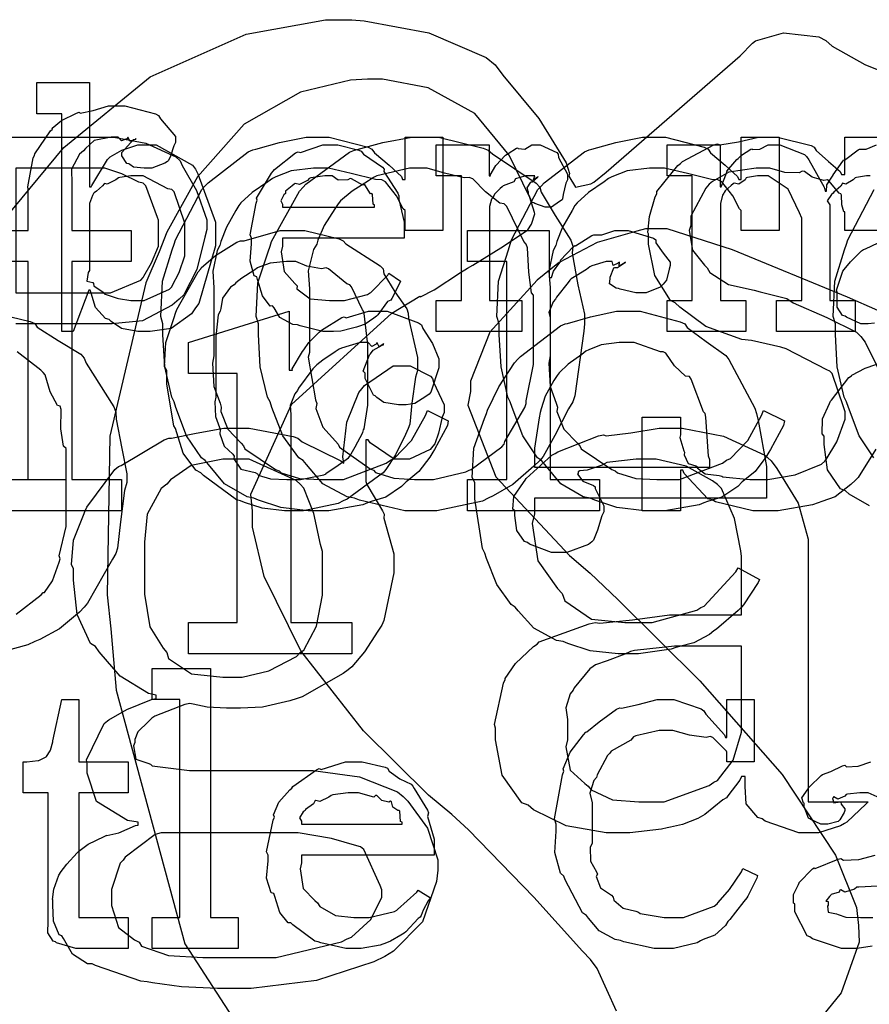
# Model space of a CAD drawing. Extents: x 0 to 8.5, y 0 to 11.
# Tile 349 of 379: x 3.988 to 4.368, y 9.508 to 9.947. Entities that reach past the tile are written whole.
import ezdxf

# ---------------------------------------------------------------- set-up
doc = ezdxf.new("R2010")
doc.units = 0
doc.layers.get('0').update_dxf_attribs({"linetype": 'CONTINUOUS'})

msp = doc.modelspace()

# ---------------------------------------------------------------- linework, layer by layer
at = {"color": 0}
for points in [[(3.98172, 9.85846), (4.00814, 9.89051), (4.04665, 9.92199), (4.08963, 9.94108), (4.12494, 9.94749), (4.13672, 9.94749), (4.14231, 9.947), (4.17106, 9.94168), (4.19672, 9.93067), (4.20074, 9.92731), (4.20415, 9.92279), (4.22017, 9.90343), (4.23242, 9.88362), (4.23394, 9.8789), (4.23356, 9.87765), (4.2366, 9.87272), (4.24349, 9.87424), (4.24479, 9.875), (4.25032, 9.87944), (4.31011, 9.93143), (4.31554, 9.93707), (4.317, 9.9381), (4.32949, 9.94157), (4.34521, 9.93978), (4.34831, 9.93815), (4.35118, 9.93565), (4.36578, 9.92757), (4.37978, 9.92188)], [(4.25483, 9.50515), (4.24621, 9.52419), (4.24328, 9.52821), (4.23964, 9.53201), (4.21799, 9.5561), (4.18881, 9.58615), (4.18143, 9.59289), (4.17096, 9.60157), (4.14187, 9.63021), (4.11399, 9.66596), (4.09754, 9.69906), (4.09233, 9.72103), (4.09244, 9.72831), (4.09158, 9.73579), (4.10981, 9.77587), (4.15462, 9.81651), (4.1671, 9.82422), (4.16732, 9.82389), (4.1735, 9.82699), (4.18522, 9.83475), (4.18837, 9.83658), (4.19075, 9.83794), (4.20329, 9.84565), (4.21386, 9.85275), (4.21528, 9.85374), (4.21528, 9.85374), (4.21696, 9.85622), (4.21843, 9.86083), (4.21832, 9.86154), (4.21615, 9.86817), (4.20703, 9.8871), (4.19157, 9.90571), (4.17074, 9.91715), (4.15039, 9.92101), (4.14367, 9.92101), (4.13612, 9.92057), (4.11376, 9.91515), (4.08865, 9.90082), (4.06782, 9.87733), (4.05419, 9.85265), (4.05078, 9.84397), (4.04482, 9.83003), (4.02869, 9.76172), (4.02756, 9.69097), (4.02908, 9.67578), (4.03147, 9.64833), (4.06218, 9.53521), (4.11703, 9.45057)], [(3.97483, 9.85346), (3.99219, 9.85346), (3.99219, 9.8719), (3.99214, 9.87294), (3.99451, 9.88579), (3.99501, 9.88687), (3.99522, 9.88758), (4.00217, 9.89785), (4.00304, 9.8986), (4.00293, 9.89914), (4.00711, 9.90256), (4.01378, 9.90576), (4.01497, 9.90619), (4.0154, 9.90576), (4.02121, 9.90696), (4.02806, 9.90901), (4.03039, 9.90901), (4.03537, 9.90901), (4.0491, 9.90543), (4.05035, 9.90468), (4.05138, 9.90321), (4.05794, 9.8954), (4.05794, 9.89274), (4.05724, 9.89128), (4.05572, 9.88661), (4.0549, 9.88471), (4.05447, 9.88428), (4.05328, 9.88351), (4.04747, 9.88124), (4.04557, 9.88124), (4.044, 9.88124), (4.03933, 9.88172), (4.03765, 9.88286), (4.03711, 9.88319), (4.03629, 9.88336), (4.03407, 9.88683), (4.03407, 9.88797), (4.03401, 9.88824), (4.03928, 9.89404), (4.04036, 9.89426), (4.04036, 9.89447), (4.03993, 9.89399), (4.03782, 9.89318), (4.03694, 9.89492), (4.03668, 9.89492), (4.03635, 9.89438), (4.03396, 9.89339), (4.03239, 9.89512), (4.0319, 9.89512), (4.02935, 9.89512), (4.02171, 9.89361), (4.01779, 9.89008), (4.01693, 9.88906), (4.01519, 9.88747), (4.01161, 9.88081), (4.01172, 9.87429), (4.01172, 9.87213), (4.01172, 9.85346), (4.03819, 9.85346), (4.03819, 9.83957), (4.01172, 9.83957), (4.01172, 9.74235), (4.03386, 9.74235), (4.03386, 9.72846), (3.97483, 9.72846)], [(3.94879, 9.89512), (4.02582, 9.89512), (4.03054, 9.89512), (4.04471, 9.89247), (4.05811, 9.88629), (4.06011, 9.8845), (4.06099, 9.88249), (4.06739, 9.87125), (4.07206, 9.85824), (4.07206, 9.85389), (4.07107, 9.85053), (4.06749, 9.8361), (4.06174, 9.82471), (4.05968, 9.82286), (4.05658, 9.8201), (4.04335, 9.81321), (4.02968, 9.81179), (4.02518, 9.81179), (3.98676, 9.81179)], [(4.37071, 9.75597), (4.36274, 9.74322), (4.3616, 9.74214), (4.35954, 9.74007), (4.35249, 9.73465), (4.34651, 9.73258), (4.34489, 9.73193), (4.34244, 9.73107), (4.32699, 9.72846), (4.32189, 9.72846), (4.32189, 9.72846), (4.31581, 9.72846), (4.2991, 9.73247), (4.29758, 9.73324), (4.29568, 9.73367), (4.28515, 9.74511), (4.28456, 9.74647), (4.28347, 9.74647), (4.28347, 9.72846), (4.26633, 9.72846), (4.26633, 9.77012), (4.28347, 9.77012), (4.28347, 9.76232), (4.28315, 9.76113), (4.28489, 9.75515), (4.28521, 9.7545), (4.2851, 9.75331), (4.28683, 9.74951), (4.29036, 9.74849), (4.29107, 9.74799), (4.2909, 9.7475), (4.29443, 9.74496), (4.30078, 9.74414), (4.30192, 9.74388), (4.30236, 9.74349), (4.3144, 9.74235), (4.31842, 9.74235), (4.32243, 9.74235), (4.33464, 9.74442), (4.3464, 9.74924), (4.34793, 9.7506), (4.34842, 9.75131), (4.35319, 9.75917), (4.35704, 9.76921), (4.35704, 9.77251), (4.35639, 9.77431), (4.35124, 9.78965), (4.3501, 9.79075), (4.34885, 9.79135), (4.33068, 9.80072), (4.32818, 9.80137), (4.31515, 9.80442), (4.31087, 9.80485), (4.29471, 9.8106), (4.2831, 9.81928), (4.28108, 9.82112), (4.27897, 9.82226), (4.27197, 9.83333), (4.26915, 9.84733), (4.26915, 9.85194), (4.26888, 9.85254), (4.26964, 9.85975), (4.27219, 9.86843), (4.27285, 9.86974), (4.27289, 9.87088), (4.28233, 9.88249), (4.28347, 9.8834), (4.28435, 9.88417), (4.29833, 9.8916), (4.29997, 9.89208), (4.30106, 9.89171), (4.30931, 9.89301), (4.31825, 9.89512), (4.32124, 9.89512), (4.32671, 9.89512), (4.34174, 9.89133), (4.34315, 9.89057), (4.34397, 9.88911), (4.34956, 9.88422), (4.35471, 9.87972), (4.35531, 9.87842), (4.35682, 9.87842), (4.35682, 9.89512), (4.37375, 9.89512)], [(4.36817, 9.87776), (4.36649, 9.87776), (4.36199, 9.87706), (4.36143, 9.8769), (4.36057, 9.87608), (4.35726, 9.87418), (4.35585, 9.87451), (4.35558, 9.87429), (4.35499, 9.87321), (4.35189, 9.87061), (4.35167, 9.87017), (4.35081, 9.86957), (4.34896, 9.86675), (4.35015, 9.86496), (4.35015, 9.86431), (4.35015, 9.82221), (4.36143, 9.82221), (4.36143, 9.80832), (4.32628, 9.80832), (4.32628, 9.82221), (4.33757, 9.82221), (4.33757, 9.85889), (4.33653, 9.86133), (4.33149, 9.87196), (4.32254, 9.87776), (4.31956, 9.87776), (4.31787, 9.87776), (4.31337, 9.87706), (4.31282, 9.8769), (4.31233, 9.87608), (4.30957, 9.87418), (4.3074, 9.87463), (4.30697, 9.87429), (4.3061, 9.87354), (4.30344, 9.87121), (4.30296, 9.87044), (4.30285, 9.87017), (4.30214, 9.86925), (4.30132, 9.86556), (4.30132, 9.86431), (4.30132, 9.82221), (4.31261, 9.82221), (4.31261, 9.80832), (4.27746, 9.80832), (4.27746, 9.82221), (4.27746, 9.82221), (4.28874, 9.82221), (4.28874, 9.87776), (4.27746, 9.87776), (4.27746, 9.89165), (4.30111, 9.89165), (4.30111, 9.87299), (4.30154, 9.87299), (4.30154, 9.87299), (4.30404, 9.87896), (4.30436, 9.8795), (4.3041, 9.87993), (4.30865, 9.88514), (4.30914, 9.88558), (4.30914, 9.88558), (4.31065, 9.8871), (4.31483, 9.88971), (4.31543, 9.88992), (4.31554, 9.8896), (4.31885, 9.88971), (4.3226, 9.89165), (4.32389, 9.89165), (4.32785, 9.89165), (4.33876, 9.88732), (4.33974, 9.88644), (4.34071, 9.88493), (4.3476, 9.87278), (4.34799, 9.87104), (4.34864, 9.87104), (4.34864, 9.87104), (4.34874, 9.87381), (4.35135, 9.87765), (4.35167, 9.87819), (4.35157, 9.87831), (4.35596, 9.88444), (4.35644, 9.88493), (4.35667, 9.88488), (4.36274, 9.88943), (4.36339, 9.88971), (4.36339, 9.88971), (4.36632, 9.88971), (4.37093, 9.89165)], [(4.37375, 9.85346), (4.35682, 9.85346), (4.35682, 9.86171), (4.35639, 9.86176), (4.35542, 9.86496), (4.35536, 9.86919), (4.35508, 9.86974), (4.35433, 9.87017), (4.34972, 9.8756), (4.34901, 9.87603), (4.34739, 9.87582), (4.34229, 9.87722), (4.33886, 9.87972), (4.33772, 9.87993), (4.33643, 9.87913), (4.32997, 9.87935), (4.3234, 9.88124), (4.32124, 9.88124), (4.31717, 9.88124), (4.30501, 9.87944), (4.29769, 9.87528), (4.29628, 9.87408), (4.29471, 9.8724), (4.28803, 9.85986), (4.28803, 9.85562), (4.28733, 9.85346), (4.28885, 9.84467), (4.29417, 9.83794), (4.29542, 9.83675), (4.29656, 9.83475), (4.3049, 9.82938), (4.31635, 9.82676), (4.31907, 9.82611), (4.331, 9.82308), (4.33376, 9.82124), (4.34879, 9.81461), (4.36203, 9.80806), (4.36399, 9.80615), (4.36589, 9.80365), (4.37571, 9.78375)], [(4.36974, 9.75196), (4.36317, 9.76178), (4.3584, 9.77453), (4.35758, 9.77707), (4.3565, 9.77914), (4.35346, 9.79269), (4.3526, 9.80701), (4.3526, 9.81179), (4.35161, 9.81515), (4.35232, 9.83078), (4.35672, 9.84483), (4.35758, 9.84739), (4.35818, 9.84933), (4.36996, 9.87169)], [(4.37153, 9.81771), (4.35807, 9.82368), (4.30664, 9.84489), (4.2775, 9.85417), (4.26779, 9.85417), (4.26389, 9.85319), (4.24621, 9.84804), (4.22922, 9.83919), (4.22569, 9.83637), (4.2194, 9.83128), (4.19829, 9.80806), (4.18972, 9.78618), (4.18967, 9.78168), (4.18858, 9.7755), (4.20107, 9.7436), (4.23394, 9.70844), (4.24306, 9.70053), (4.25553, 9.68881), (4.29204, 9.6525), (4.32883, 9.61083), (4.35271, 9.57482), (4.36199, 9.55143), (4.36285, 9.5434), (4.36322, 9.53603), (4.35514, 9.5134), (4.32883, 9.48096)], [(4.37011, 9.81218), (4.36719, 9.81179), (4.36626, 9.81179), (4.36393, 9.81179), (4.35753, 9.81472), (4.35693, 9.81526), (4.35585, 9.81554), (4.3534, 9.81922), (4.35346, 9.82428), (4.35346, 9.8259), (4.35314, 9.82676), (4.35596, 9.83529), (4.3565, 9.8361), (4.3565, 9.8361), (4.35932, 9.83951), (4.36421, 9.84435), (4.36518, 9.845), (4.366, 9.84521), (4.37765, 9.85075)], [(3.97483, 9.74235), (3.99219, 9.74235), (3.99219, 9.83957), (3.97483, 9.83957)], [(3.98019, 9.81603), (3.99311, 9.81287), (3.99528, 9.81196), (3.99631, 9.81039), (4.00558, 9.80436), (4.01568, 9.79824), (4.01719, 9.79656), (4.01807, 9.79432), (4.03043, 9.77485), (4.03131, 9.77246), (4.03147, 9.76926), (4.03407, 9.75624), (4.03629, 9.74485), (4.03629, 9.741), (4.03521, 9.73753), (4.03342, 9.72342), (4.03212, 9.71169), (4.03131, 9.70931), (4.02983, 9.70676), (4.01872, 9.68713), (4.01719, 9.68544), (4.01508, 9.68321), (4.00629, 9.67572), (3.99744, 9.67096), (3.99528, 9.67003), (3.99203, 9.66868), (3.98014, 9.66531)], [(3.98693, 9.68229), (3.9981, 9.69092), (3.99897, 9.69194), (3.99957, 9.69189), (4.00304, 9.69715), (4.00613, 9.70551), (4.00657, 9.70692), (4.00608, 9.70833), (4.00917, 9.72146), (4.00917, 9.72581), (4.00917, 9.75618), (4.00803, 9.75722), (4.00683, 9.76497), (4.007, 9.77365), (4.00657, 9.77507), (4.00526, 9.77544), (4.00211, 9.78153), (3.99983, 9.78901), (3.99897, 9.79004), (3.99789, 9.79107), (3.98725, 9.79926)], [(4.36789, 9.73068), (4.35878, 9.73589), (4.35715, 9.73736), (4.35493, 9.73813), (4.34901, 9.74675), (4.3476, 9.75797), (4.3476, 9.76167), (4.34663, 9.76269), (4.34679, 9.76938), (4.34993, 9.77621), (4.35042, 9.77729), (4.35086, 9.77783), (4.35867, 9.78782), (4.35975, 9.78857), (4.35997, 9.78896), (4.36594, 9.79204), (4.37494, 9.79514)], [(3.98676, 9.74235), (4.00911, 9.74235), (4.00911, 9.72846), (3.94879, 9.72846)], [(4.37261, 9.60026), (4.36724, 9.60254), (4.3655, 9.60254), (4.3635, 9.60254), (4.35807, 9.602), (4.35747, 9.60189), (4.35682, 9.60113), (4.35368, 9.59972), (4.35194, 9.60075), (4.35161, 9.60058), (4.35161, 9.60037), (4.35135, 9.60004), (4.35189, 9.5981), (4.35476, 9.59864), (4.35508, 9.59842), (4.35525, 9.5975), (4.35682, 9.59543), (4.35682, 9.59472), (4.35656, 9.59375), (4.35465, 9.5905), (4.35422, 9.59017), (4.35379, 9.58979), (4.34924, 9.58865), (4.34771, 9.58865), (4.34608, 9.58865), (4.34164, 9.59065), (4.34119, 9.59104), (4.34065, 9.59125), (4.3386, 9.59631), (4.3386, 9.59799), (4.33843, 9.59799), (4.33757, 9.60042), (4.34039, 9.60439), (4.34076, 9.60493), (4.34104, 9.60531), (4.34619, 9.61035), (4.34685, 9.61079), (4.34685, 9.61074), (4.35053, 9.61208), (4.35585, 9.61469), (4.35682, 9.6149), (4.35753, 9.61415), (4.36274, 9.61453), (4.36838, 9.61643)], [(4.36897, 9.53424), (4.36231, 9.5331), (4.36008, 9.5331), (4.36008, 9.5331), (4.35536, 9.5331), (4.34233, 9.53743), (4.34119, 9.53831), (4.33996, 9.53879), (4.33447, 9.54953), (4.33447, 9.55306), (4.33393, 9.55333), (4.33388, 9.55724), (4.3361, 9.56174), (4.33643, 9.56239), (4.33632, 9.5625), (4.34239, 9.56868), (4.34315, 9.56912), (4.34364, 9.5689), (4.35385, 9.57303), (4.35508, 9.57324), (4.35622, 9.57249), (4.36307, 9.57286), (4.37039, 9.57476)], [(4.37136, 9.56088), (4.36307, 9.56054), (4.36225, 9.56044), (4.36117, 9.55957), (4.35688, 9.55821), (4.35508, 9.55931), (4.35465, 9.55914), (4.35428, 9.55832), (4.35075, 9.55718), (4.35053, 9.55697), (4.34993, 9.55638), (4.34836, 9.55431), (4.34944, 9.55404), (4.34944, 9.55393), (4.34944, 9.5524), (4.34907, 9.55197), (4.34933, 9.54937), (4.35303, 9.54856), (4.35379, 9.54829), (4.35379, 9.54829), (4.35726, 9.54715), (4.36376, 9.54699), (4.36594, 9.54699), (4.36594, 9.54699), (4.36936, 9.54699)]]:
    msp.add_lwpolyline(points, dxfattribs=at)
for points in [[(4.04357, 9.80832), (4.04113, 9.80832), (4.03386, 9.80968), (4.02935, 9.81287), (4.02838, 9.81375), (4.02669, 9.81424), (4.02225, 9.81907), (4.02035, 9.82553), (4.01992, 9.82676), (4.01926, 9.82676), (4.01232, 9.80832), (4.00732, 9.80832), (4.00732, 9.90554), (3.99604, 9.90554), (3.99604, 9.91943), (4.01969, 9.91943), (4.01969, 9.87299), (4.02035, 9.87299), (4.02072, 9.87354), (4.02761, 9.88514), (4.0286, 9.88601), (4.02881, 9.88629), (4.03401, 9.88921), (4.04118, 9.89165), (4.04357, 9.89165), (4.04943, 9.89165), (4.06554, 9.88265), (4.067, 9.88081), (4.06803, 9.87879), (4.0759, 9.85721), (4.0759, 9.84999), (4.07585, 9.84662), (4.06847, 9.82081), (4.067, 9.81896), (4.06511, 9.81629), (4.0561, 9.80968), (4.04665, 9.80832), (4.04357, 9.80832)], [(4.12142, 9.72846), (4.11729, 9.72846), (4.10504, 9.72988), (4.09511, 9.73318), (4.09299, 9.7341), (4.09, 9.73465), (4.07992, 9.7405), (4.07281, 9.74903), (4.07129, 9.75082), (4.06956, 9.75196), (4.06299, 9.76178), (4.05821, 9.77453), (4.0574, 9.77707), (4.05632, 9.77914), (4.05328, 9.79269), (4.0524, 9.80701), (4.0524, 9.81179), (4.05143, 9.81515), (4.05214, 9.83078), (4.05653, 9.84483), (4.0574, 9.84739), (4.058, 9.84933), (4.06976, 9.87169), (4.07129, 9.87343), (4.07254, 9.87472), (4.0905, 9.88861), (4.09256, 9.88949), (4.09381, 9.88976), (4.10449, 9.89268), (4.11638, 9.89512), (4.12033, 9.89512), (4.12668, 9.89512), (4.14399, 9.89063), (4.14572, 9.88971), (4.14681, 9.88813), (4.15338, 9.8826), (4.15886, 9.87761), (4.1594, 9.87625), (4.16049, 9.87625), (4.16049, 9.89512), (4.1774, 9.89512), (4.1774, 9.85346), (4.16049, 9.85346), (4.16049, 9.86236), (4.15972, 9.86307), (4.15674, 9.86893), (4.15181, 9.87517), (4.15007, 9.87603), (4.14729, 9.87619), (4.1365, 9.87885), (4.12631, 9.88124), (4.12294, 9.88124), (4.11957, 9.88124), (4.1096, 9.8801), (4.10275, 9.87744), (4.10124, 9.87668), (4.09928, 9.87522), (4.09229, 9.87033), (4.08724, 9.86583), (4.08626, 9.86453), (4.08496, 9.86236), (4.08078, 9.85493), (4.07824, 9.84847), (4.07781, 9.84674), (4.07656, 9.84446), (4.07465, 9.83535), (4.07519, 9.82781), (4.07519, 9.82525), (4.07519, 9.79747), (4.0746, 9.79428), (4.07514, 9.78381), (4.0779, 9.77642), (4.07844, 9.77468), (4.07818, 9.77268), (4.08138, 9.76481), (4.08735, 9.75857), (4.08843, 9.75732), (4.08897, 9.75608), (4.10271, 9.7469), (4.10428, 9.74625), (4.10519, 9.74528), (4.11344, 9.74283), (4.12283, 9.74235), (4.12597, 9.74235), (4.13297, 9.74235), (4.15207, 9.74963), (4.15397, 9.75103), (4.15565, 9.75179), (4.16342, 9.75982), (4.1696, 9.77094), (4.17046, 9.77317), (4.17979, 9.76861), (4.17942, 9.7665), (4.17361, 9.75575), (4.17285, 9.7545), (4.1715, 9.75228), (4.16667, 9.74599), (4.16211, 9.74224), (4.16092, 9.74126), (4.15896, 9.73931), (4.15186, 9.73454), (4.1454, 9.73258), (4.14378, 9.73193), (4.14165, 9.73107), (4.12646, 9.72846), (4.12142, 9.72846)], [(4.16792, 9.72846), (4.16043, 9.72846), (4.14019, 9.73318), (4.13797, 9.7341), (4.1346, 9.73465), (4.12381, 9.7405), (4.11654, 9.74903), (4.11496, 9.75082), (4.11301, 9.75196), (4.10596, 9.76178), (4.10107, 9.77453), (4.10021, 9.77707), (4.09907, 9.77908), (4.09586, 9.79258), (4.095, 9.80701), (4.095, 9.81179), (4.09403, 9.81506), (4.09483, 9.83014), (4.09933, 9.84397), (4.10021, 9.84651), (4.10081, 9.84853), (4.11333, 9.87099), (4.11496, 9.87278), (4.11621, 9.87414), (4.13569, 9.88835), (4.13797, 9.88926), (4.13911, 9.8896), (4.1505, 9.89268), (4.16351, 9.89512), (4.16792, 9.89512), (4.17535, 9.89512), (4.19536, 9.89025), (4.19764, 9.88926), (4.1996, 9.88769), (4.21903, 9.87463), (4.22065, 9.87278), (4.22119, 9.87056), (4.22754, 9.86014), (4.23454, 9.84913), (4.2354, 9.84651), (4.23514, 9.84338), (4.23763, 9.82926), (4.24061, 9.81619), (4.24061, 9.81179), (4.24024, 9.8086), (4.23628, 9.77968), (4.2354, 9.77707), (4.2334, 9.77393), (4.22743, 9.76193), (4.22222, 9.75265), (4.22065, 9.75082), (4.21799, 9.74832), (4.20856, 9.74018), (4.19987, 9.73508), (4.19764, 9.7341), (4.1951, 9.73269), (4.17469, 9.72846), (4.16792, 9.72846)], [(4.27149, 9.72846), (4.26736, 9.72846), (4.2551, 9.72988), (4.24517, 9.73318), (4.24306, 9.7341), (4.24007, 9.73465), (4.22999, 9.7405), (4.22287, 9.74903), (4.22136, 9.75082), (4.21962, 9.75196), (4.21306, 9.76178), (4.20828, 9.77453), (4.20747, 9.77707), (4.20638, 9.77914), (4.20335, 9.79269), (4.20247, 9.80701), (4.20247, 9.81179), (4.2015, 9.81515), (4.20221, 9.83078), (4.2066, 9.84483), (4.20747, 9.84739), (4.20806, 9.84933), (4.21983, 9.87169), (4.22136, 9.87343), (4.2226, 9.87472), (4.24056, 9.88861), (4.24262, 9.88949), (4.24387, 9.88976), (4.25456, 9.89268), (4.26644, 9.89512), (4.2704, 9.89512), (4.27675, 9.89512), (4.29406, 9.89063), (4.29579, 9.88971), (4.29688, 9.88813), (4.30344, 9.8826), (4.30892, 9.87761), (4.30946, 9.87625), (4.31054, 9.87625), (4.31054, 9.89512), (4.32747, 9.89512), (4.32747, 9.85346), (4.31054, 9.85346), (4.31054, 9.86236), (4.30979, 9.86307), (4.30681, 9.86893), (4.30186, 9.87517), (4.30013, 9.87603), (4.29736, 9.87619), (4.28657, 9.87885), (4.27636, 9.88124), (4.273, 9.88124), (4.26964, 9.88124), (4.25965, 9.8801), (4.25282, 9.87744), (4.25131, 9.87668), (4.24935, 9.87522), (4.24235, 9.87033), (4.23731, 9.86583), (4.23633, 9.86453), (4.23503, 9.86236), (4.23085, 9.85493), (4.22831, 9.84847), (4.22786, 9.84674), (4.22661, 9.84446), (4.22472, 9.83535), (4.22526, 9.82781), (4.22526, 9.82525), (4.22526, 9.79747), (4.22467, 9.79428), (4.22521, 9.78381), (4.22797, 9.77642), (4.22851, 9.77468), (4.22825, 9.77268), (4.23144, 9.76481), (4.23742, 9.75857), (4.2385, 9.75732), (4.23904, 9.75608), (4.25276, 9.7469), (4.25435, 9.74625), (4.25526, 9.74528), (4.26351, 9.74283), (4.27289, 9.74235), (4.27604, 9.74235), (4.28304, 9.74235), (4.30214, 9.74963), (4.30404, 9.75103), (4.30572, 9.75179), (4.31347, 9.75982), (4.31967, 9.77094), (4.32053, 9.77317), (4.32986, 9.76861), (4.32949, 9.7665), (4.32368, 9.75575), (4.32292, 9.7545), (4.32156, 9.75228), (4.31674, 9.74599), (4.31218, 9.74224), (4.31099, 9.74126), (4.30903, 9.73931), (4.30192, 9.73454), (4.29546, 9.73258), (4.29383, 9.73193), (4.29172, 9.73107), (4.27653, 9.72846), (4.27149, 9.72846)], [(4.1275, 9.80832), (4.12375, 9.80832), (4.11361, 9.81088), (4.11253, 9.81136), (4.11046, 9.81158), (4.1046, 9.81461), (4.102, 9.81896), (4.10124, 9.81982), (4.10026, 9.81976), (4.0969, 9.82437), (4.09467, 9.8316), (4.09429, 9.83285), (4.0931, 9.83328), (4.09131, 9.83974), (4.0919, 9.84744), (4.0919, 9.84999), (4.09131, 9.85157), (4.09407, 9.86567), (4.09451, 9.86692), (4.09413, 9.86794), (4.10092, 9.87907), (4.10167, 9.87993), (4.10221, 9.88069), (4.11165, 9.88813), (4.11274, 9.88861), (4.11382, 9.88824), (4.12375, 9.89165), (4.12706, 9.89165), (4.13053, 9.89165), (4.13992, 9.88932), (4.14094, 9.88883), (4.14193, 9.88747), (4.15044, 9.88167), (4.15115, 9.88081), (4.15099, 9.87972), (4.15728, 9.87007), (4.15767, 9.86888), (4.15776, 9.86729), (4.16004, 9.8571), (4.16004, 9.85368), (4.16004, 9.84999), (4.10579, 9.84999), (4.10579, 9.84651), (4.10519, 9.84386), (4.1065, 9.83513), (4.11122, 9.82981), (4.11231, 9.82872), (4.11225, 9.82736), (4.11817, 9.82303), (4.12679, 9.82221), (4.12967, 9.82221), (4.1334, 9.82221), (4.14367, 9.82493), (4.14464, 9.82547), (4.14524, 9.82579), (4.15278, 9.8335), (4.15332, 9.83436), (4.15853, 9.83089), (4.15793, 9.82949), (4.15462, 9.82314), (4.15419, 9.82243), (4.15261, 9.82172), (4.14833, 9.81581), (4.14768, 9.81526), (4.14654, 9.81429), (4.14268, 9.81164), (4.13965, 9.8106), (4.13878, 9.81028), (4.13704, 9.80985), (4.13189, 9.8086), (4.12858, 9.80832), (4.1275, 9.80832)], [(4.17437, 9.82221), (4.18565, 9.82221), (4.18565, 9.87776), (4.17437, 9.87776), (4.17437, 9.89165), (4.19803, 9.89165), (4.19803, 9.87776), (4.19868, 9.87776), (4.19851, 9.87819), (4.20101, 9.88238), (4.20128, 9.88276), (4.20128, 9.88276), (4.20497, 9.88678), (4.2054, 9.8871), (4.2054, 9.8871), (4.20654, 9.88775), (4.21029, 9.89014), (4.21083, 9.89035), (4.21094, 9.88997), (4.21397, 9.88976), (4.21712, 9.89165), (4.21821, 9.89165), (4.22086, 9.89165), (4.22819, 9.88824), (4.22885, 9.88753), (4.22894, 9.88607), (4.23296, 9.87858), (4.23296, 9.87603), (4.23226, 9.87451), (4.23101, 9.86947), (4.23085, 9.86757), (4.23058, 9.86714), (4.22949, 9.86632), (4.22592, 9.86387), (4.22472, 9.86387), (4.22304, 9.86387), (4.21843, 9.8655), (4.21799, 9.86583), (4.21724, 9.86594), (4.2156, 9.86962), (4.2156, 9.87082), (4.2155, 9.87082), (4.215, 9.87244), (4.21669, 9.87494), (4.2169, 9.87517), (4.2169, 9.87517), (4.21724, 9.87517), (4.21962, 9.87728), (4.21994, 9.87733), (4.21994, 9.87756), (4.21946, 9.87711), (4.21778, 9.87603), (4.21843, 9.87776), (4.21843, 9.87776), (4.21783, 9.87776), (4.21647, 9.87776), (4.21604, 9.87776), (4.21446, 9.87776), (4.21029, 9.87668), (4.20975, 9.87646), (4.2091, 9.87522), (4.20432, 9.87338), (4.20389, 9.87299), (4.20301, 9.87224), (4.20047, 9.86968), (4.19993, 9.8686), (4.19976, 9.86822), (4.19906, 9.86746), (4.19824, 9.86415), (4.19824, 9.86301), (4.19824, 9.82221), (4.21257, 9.82221), (4.21257, 9.80832), (4.17437, 9.80832), (4.17437, 9.82221)], [(3.98676, 9.82568), (4.02408, 9.82568), (4.02897, 9.82568), (4.04249, 9.83132), (4.04362, 9.83242), (4.04383, 9.83301), (4.04731, 9.83908), (4.05035, 9.84646), (4.05035, 9.8489), (4.05035, 9.85801), (4.05003, 9.85926), (4.04471, 9.87343), (4.04362, 9.87451), (4.04161, 9.87506), (4.03401, 9.87869), (4.02653, 9.88124), (4.02408, 9.88124), (3.98676, 9.88124), (3.98676, 9.82568)], [(4.16792, 9.74235), (4.17324, 9.74235), (4.18761, 9.74582), (4.18918, 9.74647), (4.19, 9.74685), (4.20372, 9.75694), (4.20481, 9.75819), (4.20503, 9.75933), (4.21403, 9.77447), (4.21457, 9.77621), (4.21457, 9.77746), (4.21783, 9.79362), (4.21783, 9.79899), (4.21783, 9.8246), (4.21701, 9.82563), (4.21576, 9.8349), (4.21511, 9.84565), (4.21457, 9.84739), (4.21349, 9.84847), (4.20589, 9.86415), (4.20481, 9.8654), (4.20285, 9.86567), (4.1964, 9.87067), (4.19069, 9.87646), (4.18918, 9.87711), (4.1869, 9.87701), (4.17806, 9.87901), (4.17042, 9.88124), (4.16792, 9.88124), (4.16254, 9.88124), (4.14794, 9.87782), (4.14643, 9.87711), (4.14421, 9.87565), (4.13683, 9.87093), (4.13167, 9.86669), (4.13058, 9.8654), (4.12907, 9.86317), (4.12435, 9.85562), (4.12158, 9.84913), (4.12104, 9.84739), (4.11963, 9.845), (4.11729, 9.8355), (4.11778, 9.82736), (4.11778, 9.8246), (4.11778, 9.79899), (4.11719, 9.79688), (4.1205, 9.77794), (4.12104, 9.77621), (4.12071, 9.77399), (4.12375, 9.76574), (4.1295, 9.7595), (4.13058, 9.75819), (4.13118, 9.75678), (4.14486, 9.74718), (4.14643, 9.74647), (4.14735, 9.74544), (4.15549, 9.74289), (4.16476, 9.74235), (4.16792, 9.74235)], [(4.03988, 9.82221), (4.044, 9.82221), (4.05539, 9.82731), (4.05637, 9.82829), (4.05658, 9.82883), (4.05963, 9.83464), (4.06222, 9.84213), (4.06222, 9.84457), (4.06222, 9.85542), (4.06218, 9.85667), (4.05735, 9.87071), (4.05637, 9.87169), (4.05464, 9.87207), (4.04357, 9.87776), (4.03988, 9.87776), (4.03803, 9.87776), (4.0331, 9.87706), (4.0325, 9.8769), (4.03136, 9.87608), (4.02756, 9.87418), (4.02642, 9.87446), (4.02621, 9.87429), (4.02544, 9.87343), (4.02279, 9.87104), (4.02165, 9.87028), (4.02143, 9.86996), (4.021, 9.86908), (4.01969, 9.8655), (4.01969, 9.86431), (4.01969, 9.83567), (4.01904, 9.83475), (4.01839, 9.83089), (4.02111, 9.83024), (4.02143, 9.82981), (4.0216, 9.82878), (4.02572, 9.82601), (4.02621, 9.82568), (4.02615, 9.82519), (4.0319, 9.82324), (4.0325, 9.82308), (4.0325, 9.82308), (4.03803, 9.82221), (4.03988, 9.82221)], [(4.10579, 9.86387), (4.14681, 9.86387), (4.14681, 9.86475), (4.14626, 9.86518), (4.14589, 9.86957), (4.14572, 9.86996), (4.14507, 9.86985), (4.14247, 9.87381), (4.14204, 9.87408), (4.14165, 9.87369), (4.13656, 9.87657), (4.13596, 9.87668), (4.13493, 9.87603), (4.13069, 9.87592), (4.12793, 9.87776), (4.12706, 9.87776), (4.12472, 9.87776), (4.11838, 9.8769), (4.11774, 9.87668), (4.11692, 9.87582), (4.11344, 9.87403), (4.11143, 9.87435), (4.111, 9.87408), (4.11003, 9.87332), (4.10715, 9.87093), (4.10715, 9.87017), (4.1071, 9.86996), (4.10639, 9.86931), (4.10504, 9.86669), (4.10579, 9.86524), (4.10579, 9.86475), (4.10579, 9.86387)], [(4.11008, 9.72846), (4.10672, 9.72846), (4.09663, 9.72954), (4.08882, 9.7321), (4.08708, 9.73281), (4.08518, 9.73324), (4.07047, 9.74408), (4.06928, 9.74539), (4.06706, 9.74653), (4.06136, 9.75407), (4.05865, 9.76324), (4.058, 9.76514), (4.05729, 9.76633), (4.0541, 9.78483), (4.0541, 9.79096), (4.05317, 9.79275), (4.05371, 9.80354), (4.05735, 9.81467), (4.058, 9.81657), (4.0586, 9.81814), (4.06808, 9.83501), (4.06928, 9.83632), (4.0695, 9.83681), (4.0759, 9.84229), (4.08535, 9.84819), (4.08708, 9.8489), (4.08865, 9.8489), (4.10471, 9.85346), (4.11008, 9.85346), (4.11578, 9.85346), (4.13113, 9.84967), (4.13286, 9.8489), (4.13406, 9.84744), (4.14942, 9.83772), (4.15067, 9.83632), (4.15104, 9.8341), (4.15587, 9.82607), (4.16129, 9.81853), (4.16194, 9.81657), (4.162, 9.81429), (4.16607, 9.79682), (4.16607, 9.79096), (4.1651, 9.78803), (4.16357, 9.77647), (4.1626, 9.76708), (4.16194, 9.76514), (4.16064, 9.76247), (4.15619, 9.75336), (4.15186, 9.74681), (4.15067, 9.74539), (4.1486, 9.74382), (4.1346, 9.73356), (4.13286, 9.73281), (4.13058, 9.73172), (4.11518, 9.72846), (4.11008, 9.72846)], [(4.18832, 9.74235), (4.20589, 9.74235), (4.20589, 9.83957), (4.18832, 9.83957), (4.18832, 9.85346), (4.22478, 9.85346), (4.22478, 9.83242), (4.22586, 9.83242), (4.22586, 9.83242), (4.22678, 9.83529), (4.22954, 9.83919), (4.22999, 9.83979), (4.22976, 9.84), (4.23562, 9.84625), (4.23628, 9.84674), (4.23654, 9.84668), (4.24393, 9.85124), (4.24474, 9.85151), (4.24474, 9.85151), (4.24832, 9.85151), (4.25407, 9.85346), (4.25603, 9.85346), (4.26014, 9.85346), (4.27143, 9.85004), (4.27251, 9.84933), (4.27251, 9.84788), (4.27567, 9.84332), (4.27881, 9.83925), (4.27881, 9.83783), (4.27843, 9.83621), (4.27724, 9.83128), (4.27567, 9.82949), (4.27512, 9.82894), (4.27442, 9.82813), (4.26807, 9.82568), (4.266, 9.82568), (4.26346, 9.82568), (4.25646, 9.82731), (4.25581, 9.82764), (4.25472, 9.82775), (4.25179, 9.82964), (4.25211, 9.83192), (4.25211, 9.83262), (4.25211, 9.83262), (4.25375, 9.83675), (4.25407, 9.83697), (4.25407, 9.83697), (4.25532, 9.83697), (4.2584, 9.83908), (4.25885, 9.83914), (4.25885, 9.83936), (4.25825, 9.83886), (4.25603, 9.83768), (4.25624, 9.83936), (4.25624, 9.83936), (4.25569, 9.83882), (4.25342, 9.83783), (4.25293, 9.83957), (4.25276, 9.83957), (4.25032, 9.83957), (4.24382, 9.83763), (4.243, 9.83718), (4.24154, 9.8361), (4.23693, 9.83322), (4.23469, 9.83192), (4.2341, 9.83132), (4.23329, 9.83024), (4.22803, 9.82368), (4.2276, 9.82286), (4.22661, 9.82156), (4.22461, 9.81694), (4.22521, 9.81456), (4.22521, 9.81375), (4.22521, 9.74235), (4.24735, 9.74235), (4.24735, 9.72846), (4.18832, 9.72846), (4.18832, 9.74235)], [(4.11008, 9.74235), (4.11388, 9.74235), (4.12418, 9.74451), (4.12528, 9.74496), (4.12532, 9.74522), (4.12961, 9.74799), (4.13519, 9.75196), (4.1359, 9.75276), (4.1359, 9.75276), (4.13829, 9.75689), (4.14165, 9.7634), (4.14199, 9.76449), (4.14219, 9.76492), (4.14393, 9.7755), (4.14393, 9.77903), (4.14393, 9.8029), (4.14367, 9.80382), (4.14231, 9.81635), (4.14199, 9.81743), (4.14154, 9.81808), (4.13656, 9.82835), (4.1359, 9.82915), (4.13444, 9.82969), (4.12636, 9.83632), (4.12528, 9.83675), (4.12326, 9.83632), (4.11664, 9.83751), (4.11171, 9.83957), (4.11008, 9.83957), (4.10758, 9.83957), (4.10026, 9.83886), (4.09571, 9.83724), (4.09467, 9.83675), (4.09299, 9.83556), (4.08768, 9.83219), (4.0849, 9.83003), (4.08425, 9.82915), (4.08263, 9.82818), (4.07894, 9.82329), (4.07829, 9.81858), (4.07796, 9.81743), (4.07704, 9.81586), (4.07601, 9.80615), (4.07601, 9.8029), (4.07601, 9.77903), (4.07557, 9.77701), (4.07585, 9.7704), (4.07764, 9.76563), (4.07796, 9.76449), (4.07775, 9.76275), (4.07975, 9.75717), (4.08356, 9.75364), (4.08425, 9.75276), (4.08399, 9.75163), (4.08724, 9.74701), (4.09358, 9.74544), (4.09467, 9.74496), (4.09489, 9.74431), (4.10042, 9.74268), (4.10764, 9.74235), (4.11008, 9.74235)], [(4.06386, 9.6785), (4.08556, 9.6785), (4.08556, 9.78961), (4.06386, 9.78961), (4.06386, 9.8035), (4.10878, 9.81739), (4.10878, 9.79113), (4.11029, 9.79113), (4.11014, 9.79178), (4.11475, 9.79949), (4.11529, 9.80024), (4.11529, 9.80024), (4.11746, 9.80344), (4.12213, 9.80811), (4.12289, 9.80871), (4.12326, 9.80892), (4.13232, 9.81461), (4.13331, 9.815), (4.13422, 9.81446), (4.1441, 9.81739), (4.1474, 9.81739), (4.1525, 9.81739), (4.1665, 9.81233), (4.16781, 9.81131), (4.16846, 9.80968), (4.17269, 9.80306), (4.17562, 9.79622), (4.17562, 9.79394), (4.17551, 9.79221), (4.17199, 9.78136), (4.17128, 9.78049), (4.16971, 9.7794), (4.16488, 9.77632), (4.16103, 9.77572), (4.15978, 9.77572), (4.15756, 9.77572), (4.15104, 9.77669), (4.14794, 9.77897), (4.14719, 9.77963), (4.14638, 9.77994), (4.14264, 9.78737), (4.14264, 9.78982), (4.14182, 9.79064), (4.14458, 9.79796), (4.14501, 9.7985), (4.14501, 9.7985), (4.14621, 9.80013), (4.15033, 9.80236), (4.15088, 9.8024), (4.15088, 9.80306), (4.15061, 9.80257), (4.14887, 9.80154), (4.14806, 9.80328), (4.14785, 9.80328), (4.14763, 9.80279), (4.14567, 9.80176), (4.14404, 9.8035), (4.1435, 9.8035), (4.1404, 9.8035), (4.13217, 9.801), (4.13113, 9.80046), (4.12929, 9.79926), (4.12381, 9.79562), (4.12104, 9.79346), (4.12028, 9.79264), (4.11936, 9.79167), (4.11296, 9.78304), (4.11247, 9.78201), (4.11133, 9.7806), (4.10921, 9.77533), (4.10943, 9.77143), (4.10943, 9.77007), (4.10943, 9.6785), (4.13678, 9.6785), (4.13678, 9.66461), (4.06386, 9.66461), (4.06386, 9.6785)], [(4.25993, 9.66461), (4.25569, 9.66461), (4.24317, 9.66596), (4.23318, 9.66917), (4.23107, 9.67003), (4.22803, 9.67051), (4.21799, 9.67606), (4.21104, 9.68381), (4.20958, 9.68544), (4.20785, 9.68653), (4.20144, 9.69558), (4.19689, 9.70719), (4.19613, 9.70953), (4.19504, 9.71164), (4.19157, 9.73367), (4.19157, 9.741), (4.19049, 9.74328), (4.19125, 9.75629), (4.1959, 9.76953), (4.19678, 9.77181), (4.19726, 9.77333), (4.20231, 9.78369), (4.20936, 9.79443), (4.21089, 9.79611), (4.21197, 9.79731), (4.22987, 9.81088), (4.23193, 9.81174), (4.23296, 9.81201), (4.24322, 9.81494), (4.25493, 9.81739), (4.25885, 9.81739), (4.26546, 9.81739), (4.28336, 9.81272), (4.28532, 9.81174), (4.28646, 9.81011), (4.29486, 9.80393), (4.30371, 9.79764), (4.30507, 9.7959), (4.30626, 9.79372), (4.31668, 9.77419), (4.31743, 9.77181), (4.31814, 9.76867), (4.32178, 9.7481), (4.32178, 9.74121), (4.32178, 9.73406), (4.21826, 9.73406), (4.21826, 9.72711), (4.21724, 9.72276), (4.21983, 9.70606), (4.22857, 9.69368), (4.23063, 9.69151), (4.23182, 9.68826), (4.24371, 9.68012), (4.25863, 9.6785), (4.26361, 9.6785), (4.27083, 9.6785), (4.29069, 9.68414), (4.29249, 9.68522), (4.294, 9.68582), (4.30817, 9.70122), (4.30919, 9.70301), (4.31874, 9.69781), (4.31814, 9.69635), (4.31158, 9.68647), (4.31071, 9.68544), (4.30925, 9.68386), (4.29953, 9.67557), (4.29833, 9.67481), (4.29639, 9.67324), (4.28939, 9.66943), (4.28304, 9.66792), (4.28142, 9.66743), (4.27935, 9.66672), (4.26476, 9.66461), (4.25993, 9.66461)], [(4.21826, 9.74794), (4.2966, 9.74794), (4.2966, 9.75119), (4.29601, 9.75276), (4.29476, 9.77024), (4.29443, 9.77181), (4.29368, 9.77257), (4.28825, 9.78717), (4.28749, 9.78831), (4.28575, 9.78847), (4.28082, 9.79308), (4.27696, 9.79872), (4.27576, 9.79937), (4.27458, 9.79926), (4.26275, 9.8035), (4.25885, 9.8035), (4.25613, 9.8035), (4.24804, 9.80251), (4.24251, 9.80024), (4.24126, 9.79958), (4.23936, 9.79818), (4.23335, 9.79378), (4.22933, 9.78993), (4.22846, 9.78874), (4.22694, 9.78657), (4.22304, 9.77951), (4.22131, 9.77387), (4.22086, 9.77225), (4.22038, 9.76986), (4.21826, 9.75635), (4.21826, 9.75185), (4.21826, 9.74794)], [(4.08219, 9.51531), (4.07676, 9.51531), (4.06065, 9.51611), (4.04779, 9.51785), (4.04531, 9.51833), (4.04258, 9.51856), (4.02229, 9.5255), (4.02078, 9.52636), (4.01878, 9.52632), (4.01204, 9.5306), (4.00797, 9.53754), (4.00732, 9.53874), (4.00613, 9.53917), (4.00347, 9.54536), (4.00319, 9.55263), (4.00319, 9.55501), (4.00304, 9.55507), (4.00375, 9.55963), (4.00592, 9.56586), (4.00646, 9.56674), (4.00657, 9.56685), (4.00956, 9.57069), (4.01406, 9.57579), (4.01492, 9.5765), (4.01492, 9.5765), (4.01899, 9.57969), (4.0261, 9.58317), (4.02729, 9.58365), (4.02729, 9.58356), (4.03276, 9.58475), (4.04021, 9.588), (4.04139, 9.58822), (4.04139, 9.58951), (4.03657, 9.59028), (4.02274, 9.59879), (4.01861, 9.61139), (4.01861, 9.61556), (4.01833, 9.61735), (4.02621, 9.63351), (4.02772, 9.63465), (4.02821, 9.63519), (4.03624, 9.63971), (4.04736, 9.64421), (4.04943, 9.64464), (4.04943, 9.64615), (4.04601, 9.64692), (4.03326, 9.65457), (4.02393, 9.66547), (4.02229, 9.66786), (4.02007, 9.66917), (4.01406, 9.68212), (4.01253, 9.69749), (4.01253, 9.70258), (4.01161, 9.70443), (4.01243, 9.71533), (4.01687, 9.72651), (4.01774, 9.7284), (4.01839, 9.72999), (4.03087, 9.74685), (4.0325, 9.74815), (4.03381, 9.74864), (4.0529, 9.76004), (4.05507, 9.76074), (4.05621, 9.76074), (4.06722, 9.76303), (4.07958, 9.76531), (4.08371, 9.76531), (4.09093, 9.76531), (4.11057, 9.7615), (4.11257, 9.76074), (4.11458, 9.75922), (4.13178, 9.75076), (4.13319, 9.74968), (4.13265, 9.7525), (4.13444, 9.76796), (4.13992, 9.78119), (4.14122, 9.78288), (4.14242, 9.78429), (4.15517, 9.79308), (4.15944, 9.79308), (4.16276, 9.79308), (4.17182, 9.78842), (4.17269, 9.78743), (4.17318, 9.78581), (4.1779, 9.77567), (4.1779, 9.77225), (4.17708, 9.77018), (4.1754, 9.76307), (4.17372, 9.75825), (4.1729, 9.75726), (4.17171, 9.75581), (4.16249, 9.75142), (4.15944, 9.75142), (4.1556, 9.75142), (4.14492, 9.75868), (4.14404, 9.7601), (4.14296, 9.7601), (4.14296, 9.74143), (4.14339, 9.74018), (4.15044, 9.7284), (4.15121, 9.72689), (4.15099, 9.72515), (4.15554, 9.70921), (4.15554, 9.70389), (4.15543, 9.70079), (4.15099, 9.67942), (4.15012, 9.6774), (4.14839, 9.67469), (4.14242, 9.66542), (4.13672, 9.65886), (4.13514, 9.65744), (4.13282, 9.65582), (4.11453, 9.6454), (4.11236, 9.64464), (4.109, 9.64356), (4.09685, 9.64085), (4.08697, 9.64031), (4.08371, 9.64031), (4.08078, 9.64031), (4.07215, 9.64085), (4.06592, 9.64214), (4.0644, 9.64247), (4.06222, 9.64204), (4.04872, 9.63678), (4.04747, 9.63596), (4.0459, 9.63444), (4.04124, 9.62978), (4.03988, 9.62631), (4.03988, 9.62511), (4.03922, 9.62354), (4.04025, 9.61762), (4.04563, 9.61583), (4.04682, 9.61535), (4.04764, 9.61464), (4.06424, 9.61253), (4.06982, 9.61253), (4.11257, 9.61253), (4.11947, 9.61253), (4.14014, 9.60965), (4.15707, 9.60297), (4.15967, 9.60101), (4.16178, 9.5989), (4.17051, 9.58675), (4.17507, 9.57275), (4.17507, 9.56803), (4.17449, 9.5631), (4.16824, 9.54503), (4.15533, 9.53201), (4.15142, 9.52963), (4.1466, 9.52724), (4.12099, 9.51888), (4.09185, 9.51531), (4.08219, 9.51531)], [(4.25618, 9.58475), (4.25022, 9.58475), (4.23242, 9.58783), (4.21783, 9.59506), (4.21539, 9.59711), (4.21257, 9.59819), (4.20389, 9.61046), (4.20085, 9.62619), (4.20085, 9.6314), (4.20047, 9.63308), (4.20443, 9.65158), (4.20518, 9.6531), (4.20518, 9.65365), (4.20985, 9.66021), (4.21783, 9.66792), (4.21951, 9.66894), (4.22043, 9.66992), (4.24268, 9.67796), (4.24533, 9.6785), (4.2474, 9.67822), (4.26204, 9.67979), (4.27849, 9.68197), (4.28396, 9.68197), (4.31065, 9.68197), (4.31065, 9.70801), (4.31039, 9.7105), (4.30761, 9.72504), (4.30176, 9.73828), (4.30003, 9.74013), (4.29775, 9.74181), (4.28592, 9.74826), (4.27257, 9.75142), (4.26812, 9.75142), (4.26372, 9.75142), (4.25185, 9.75017), (4.25054, 9.74989), (4.24854, 9.74881), (4.24186, 9.74658), (4.23856, 9.74621), (4.23774, 9.74576), (4.23774, 9.74511), (4.23747, 9.74468), (4.2399, 9.74169), (4.24468, 9.73975), (4.24533, 9.73904), (4.24539, 9.73828), (4.24924, 9.73058), (4.24924, 9.72797), (4.24832, 9.72618), (4.24647, 9.71972), (4.24468, 9.71533), (4.24382, 9.71451), (4.24246, 9.71332), (4.23269, 9.70975), (4.22949, 9.70975), (4.22592, 9.70975), (4.2161, 9.71354), (4.21517, 9.71431), (4.21382, 9.71474), (4.21035, 9.71967), (4.20953, 9.72624), (4.20953, 9.7284), (4.20865, 9.72906), (4.20904, 9.73481), (4.21332, 9.741), (4.21408, 9.74208), (4.21457, 9.74283), (4.22607, 9.75315), (4.22754, 9.75401), (4.22874, 9.75467), (4.24685, 9.76178), (4.24903, 9.76226), (4.25028, 9.76187), (4.26133, 9.76318), (4.27387, 9.76531), (4.2781, 9.76531), (4.28424, 9.76531), (4.30268, 9.76167), (4.32113, 9.75319), (4.32389, 9.75076), (4.32644, 9.74729), (4.33594, 9.73188), (4.34039, 9.71576), (4.34039, 9.71039), (4.34039, 9.59864), (4.36729, 9.59864), (4.36632, 9.59771), (4.35775, 9.58957), (4.35667, 9.58886), (4.35493, 9.58783), (4.345, 9.58475), (4.34169, 9.58475), (4.33626, 9.58475), (4.32124, 9.59), (4.31999, 9.59104), (4.31793, 9.59153), (4.31278, 9.59765), (4.31239, 9.60542), (4.31239, 9.60796), (4.31239, 9.60992), (4.31065, 9.60992), (4.30994, 9.60818), (4.30458, 9.60118), (4.30393, 9.60037), (4.3024, 9.5995), (4.29438, 9.59293), (4.29329, 9.59233), (4.29113, 9.59119), (4.2844, 9.58843), (4.27897, 9.58729), (4.27746, 9.58692), (4.27496, 9.58637), (4.26085, 9.58475), (4.25618, 9.58475)], [(4.08393, 9.65419), (4.08783, 9.65419), (4.09967, 9.65696), (4.11203, 9.66342), (4.11367, 9.66525), (4.11524, 9.66618), (4.12099, 9.67697), (4.12364, 9.69081), (4.12364, 9.69542), (4.12364, 9.71018), (4.12272, 9.71332), (4.11974, 9.72721), (4.11529, 9.7385), (4.11367, 9.74035), (4.11193, 9.74197), (4.09093, 9.75142), (4.08393, 9.75142), (4.07915, 9.75142), (4.06494, 9.74864), (4.05583, 9.74219), (4.05419, 9.74035), (4.0516, 9.73828), (4.04531, 9.72689), (4.04422, 9.71436), (4.04422, 9.71018), (4.04422, 9.69542), (4.04411, 9.69114), (4.04656, 9.67665), (4.05251, 9.6671), (4.05419, 9.66525), (4.0549, 9.66249), (4.06521, 9.6556), (4.07921, 9.65419), (4.08393, 9.65419)], [(4.26878, 9.59864), (4.27615, 9.59864), (4.29622, 9.6059), (4.29829, 9.60732), (4.29997, 9.60807), (4.30697, 9.61719), (4.31065, 9.62967), (4.31065, 9.63379), (4.31065, 9.66808), (4.28722, 9.66808), (4.28071, 9.66808), (4.26292, 9.66613), (4.26118, 9.66569), (4.25868, 9.66439), (4.25065, 9.66151), (4.2455, 9.65972), (4.24447, 9.65896), (4.24294, 9.65788), (4.236, 9.64942), (4.23557, 9.64833), (4.23426, 9.64675), (4.23221, 9.64051), (4.23296, 9.63531), (4.23296, 9.63357), (4.23296, 9.62619), (4.23232, 9.62304), (4.23421, 9.61263), (4.24072, 9.60678), (4.24229, 9.60558), (4.24354, 9.60385), (4.25315, 9.5995), (4.26486, 9.59864), (4.26878, 9.59864)], [(4.04764, 9.54699), (4.06, 9.54699), (4.06, 9.64421), (4.04764, 9.64421), (4.04764, 9.6581), (4.07368, 9.6581), (4.07368, 9.54699), (4.08604, 9.54699), (4.08604, 9.5331), (4.04764, 9.5331), (4.04764, 9.54699)], [(4.01654, 9.5331), (4.01351, 9.5331), (4.00493, 9.53564), (4.00439, 9.53614), (4.00336, 9.5364), (4.00097, 9.5401), (4.00114, 9.54531), (4.00114, 9.54699), (4.00114, 9.60254), (3.99007, 9.60254), (3.99007, 9.61643), (3.9916, 9.61643), (3.9916, 9.61643), (3.99669, 9.61697), (3.99701, 9.61708), (3.99735, 9.61714), (4.00028, 9.61865), (4.00049, 9.61882), (4.00049, 9.61882), (4.00211, 9.62136), (4.00222, 9.62164), (4.00222, 9.62164), (4.00319, 9.62537), (4.00331, 9.62576), (4.00722, 9.64421), (4.01481, 9.64421), (4.01481, 9.61643), (4.03694, 9.61643), (4.03694, 9.60254), (4.01481, 9.60254), (4.01481, 9.54699), (4.03694, 9.54699), (4.03694, 9.5331), (4.03597, 9.5331), (4.03375, 9.5331), (4.03304, 9.5331), (4.03179, 9.5331), (4.02897, 9.5331), (4.02806, 9.5331), (4.02664, 9.5331), (4.02344, 9.5331), (4.0224, 9.5331), (4.02094, 9.5331), (4.01764, 9.5331), (4.01654, 9.5331)], [(4.27681, 9.5331), (4.27175, 9.5331), (4.25814, 9.53618), (4.25662, 9.53678), (4.25435, 9.53717), (4.24718, 9.54107), (4.24246, 9.54665), (4.24143, 9.54785), (4.23969, 9.54904), (4.23204, 9.56375), (4.23144, 9.56543), (4.22987, 9.56679), (4.22732, 9.5759), (4.22797, 9.5855), (4.22797, 9.58865), (4.22726, 9.59093), (4.23085, 9.61063), (4.23144, 9.61231), (4.23107, 9.61322), (4.23421, 9.62067), (4.24018, 9.62853), (4.24121, 9.62967), (4.2416, 9.62978), (4.24718, 9.63428), (4.25489, 9.63992), (4.2564, 9.64051), (4.25711, 9.64031), (4.2646, 9.64204), (4.27306, 9.64421), (4.27593, 9.64421), (4.28043, 9.64421), (4.29275, 9.64008), (4.29394, 9.63921), (4.29476, 9.63769), (4.30311, 9.62847), (4.3035, 9.62728), (4.30414, 9.62728), (4.30414, 9.64421), (4.31629, 9.64421), (4.31629, 9.61643), (4.30414, 9.61643), (4.30414, 9.62076), (4.30404, 9.62115), (4.29796, 9.62728), (4.29676, 9.62771), (4.29492, 9.62722), (4.28743, 9.62825), (4.28011, 9.63032), (4.27767, 9.63032), (4.27387, 9.63032), (4.26357, 9.62799), (4.26247, 9.6275), (4.26129, 9.62614), (4.2525, 9.6211), (4.25185, 9.62033), (4.25082, 9.61925), (4.24631, 9.61057), (4.24599, 9.60949), (4.24479, 9.60812), (4.24294, 9.60237), (4.24403, 9.59814), (4.24403, 9.59668), (4.24403, 9.57997), (4.24317, 9.57835), (4.24328, 9.5721), (4.24599, 9.56733), (4.24642, 9.56629), (4.24588, 9.56521), (4.24772, 9.56017), (4.25261, 9.55686), (4.25336, 9.5561), (4.25364, 9.55469), (4.25782, 9.55111), (4.26357, 9.54981), (4.26465, 9.54937), (4.26546, 9.54878), (4.27621, 9.54699), (4.27983, 9.54699), (4.28483, 9.54699), (4.29844, 9.55208), (4.29981, 9.55306), (4.30024, 9.5536), (4.30533, 9.5594), (4.31071, 9.56733), (4.31131, 9.5689), (4.31782, 9.56565), (4.31749, 9.56446), (4.31358, 9.55653), (4.31304, 9.55567), (4.31168, 9.55414), (4.308, 9.54937), (4.30544, 9.54611), (4.30458, 9.54525), (4.3036, 9.54346), (4.29883, 9.53907), (4.29362, 9.53722), (4.29243, 9.53657), (4.29096, 9.53569), (4.28033, 9.5331), (4.27681, 9.5331)], [(4.13818, 9.5331), (4.13406, 9.5331), (4.12289, 9.53564), (4.12169, 9.53614), (4.12028, 9.5364), (4.11035, 9.54372), (4.10954, 9.5446), (4.10835, 9.54454), (4.1046, 9.54915), (4.10238, 9.55638), (4.10194, 9.55761), (4.10069, 9.558), (4.09868, 9.56451), (4.09933, 9.57221), (4.09933, 9.57476), (4.09868, 9.57633), (4.10167, 9.59044), (4.10215, 9.59169), (4.10172, 9.59272), (4.10417, 9.59836), (4.1091, 9.60385), (4.10997, 9.60471), (4.11046, 9.60547), (4.12093, 9.6129), (4.12213, 9.61339), (4.1231, 9.61301), (4.1339, 9.61643), (4.13753, 9.61643), (4.14133, 9.61643), (4.15158, 9.6141), (4.15272, 9.61361), (4.15338, 9.61225), (4.15821, 9.60883), (4.16325, 9.60644), (4.16401, 9.60558), (4.1645, 9.60449), (4.17051, 9.59483), (4.17096, 9.59364), (4.17057, 9.59207), (4.17356, 9.58188), (4.17356, 9.57844), (4.17356, 9.57476), (4.11431, 9.57476), (4.11431, 9.57129), (4.11361, 9.56868), (4.11496, 9.5599), (4.12028, 9.55458), (4.12147, 9.5535), (4.1225, 9.55186), (4.1295, 9.54779), (4.13764, 9.54699), (4.14035, 9.54699), (4.14447, 9.54699), (4.15582, 9.54969), (4.15685, 9.55024), (4.15707, 9.55057), (4.16581, 9.55826), (4.16639, 9.55914), (4.17182, 9.55567), (4.17085, 9.55447), (4.16857, 9.55029), (4.16769, 9.54785), (4.16726, 9.54719), (4.16629, 9.5465), (4.16081, 9.54058), (4.1601, 9.54004), (4.15858, 9.53911), (4.15403, 9.5364), (4.15142, 9.53538), (4.15056, 9.53504), (4.14936, 9.53456), (4.14094, 9.5331), (4.13818, 9.5331)], [(4.11431, 9.58865), (4.15924, 9.58865), (4.15924, 9.58951), (4.15847, 9.58979), (4.15815, 9.59435), (4.15793, 9.59472), (4.15722, 9.59467), (4.15506, 9.59619), (4.15446, 9.59858), (4.15403, 9.59885), (4.15332, 9.59847), (4.15018, 9.59913), (4.14794, 9.60135), (4.14729, 9.60146), (4.1466, 9.60058), (4.13976, 9.60254), (4.13753, 9.60254), (4.13504, 9.60254), (4.12825, 9.60167), (4.12756, 9.60146), (4.12646, 9.60058), (4.1225, 9.59879), (4.12061, 9.59913), (4.12017, 9.59885), (4.11963, 9.59771), (4.11604, 9.59517), (4.11583, 9.59472), (4.11507, 9.59412), (4.11339, 9.59147), (4.11431, 9.59), (4.11431, 9.58951), (4.11431, 9.58865)], [(4.02946, 9.55544), (4.0294, 9.55225), (4.0325, 9.54254), (4.03976, 9.537), (4.04183, 9.53592), (4.04286, 9.53424), (4.05485, 9.53006), (4.07015, 9.52919), (4.07525, 9.52919), (4.09239, 9.52919), (4.10297, 9.52919), (4.13211, 9.53608), (4.13471, 9.53743), (4.13656, 9.53814), (4.14518, 9.54606), (4.15012, 9.55604), (4.15012, 9.55935), (4.14931, 9.56125), (4.14214, 9.57736), (4.14057, 9.57844), (4.139, 9.57889), (4.12765, 9.58225), (4.11274, 9.58475), (4.10781, 9.58475), (4.0516, 9.58475), (4.04893, 9.58399), (4.03554, 9.57389), (4.03467, 9.5726), (4.03331, 9.57118), (4.02946, 9.5594), (4.02946, 9.55544)]]:
    msp.add_lwpolyline(points, close=True, dxfattribs=at)

doc.saveas('drawing.dxf')
